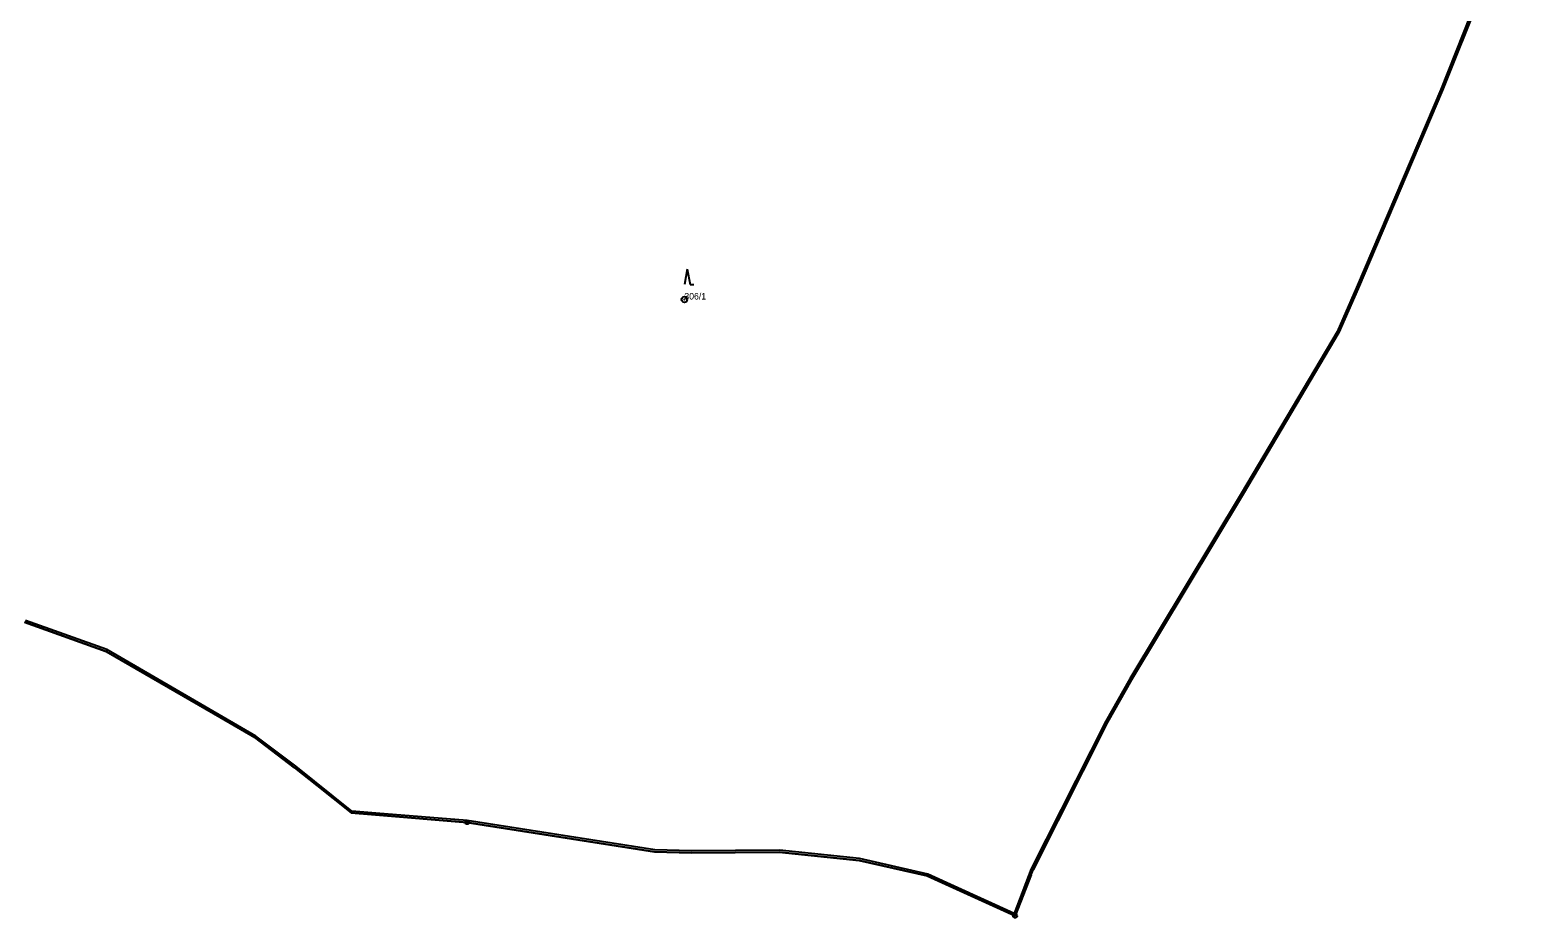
# Model space of a CAD drawing. Extents: x -652854 to -650068, y -1097661 to -1095417.
# Drawn here: x -651296.9 to -650902.1, y -1097656 to -1097423.6 of the extents above; entities that cross this region are included whole.
import ezdxf

# ---------------------------------------------------------------- set-up
doc = ezdxf.new("R2010")
doc.units = 0
for name, color, linetype in [('Definiční body parcel', 7, 'Continuous'), ('Geodetické body', 7, 'Continuous'), ('Hranice kat_ území', 7, 'Continuous'), ('Hranice obcí', 7, 'Continuous'), ('Obvody jako plochy', 7, 'Continuous'), ('Ostatní hranice', 7, 'Continuous'), ('Parcelní čísla', 7, 'Continuous'), ('Značky kultur', 7, 'Continuous')]:
    doc.layers.add(name, color=color, linetype=linetype)

msp = doc.modelspace()

# ---------------------------------------------------------------- linework, layer by layer
at = {"layer": 'Definiční body parcel'}
for radius in [0.75, 0.0327]:
    msp.add_circle((-651125.57, -1097494.1), radius, dxfattribs=at)
at = {"layer": 'Geodetické body'}
for centre, radius in [((-651182.46, -1097630.99), 0.5), ((-651182.46, -1097630.99), 0.5), ((-651182.46, -1097630.99), 0.001), ((-651182.46, -1097630.99), 0.001), ((-651038.97, -1097655.48), 0.5), ((-651038.97, -1097655.48), 0.5), ((-651038.97, -1097655.48), 0.001), ((-651038.97, -1097655.48), 0.001)]:
    msp.add_circle(centre, radius, dxfattribs=at)
at = {"layer": 'Hranice kat_ území'}
for p, q in [((-650902.09, -1097376.6), (-650927.04, -1097439.3)), ((-650927.04, -1097439.3), (-650949.11, -1097491.17)), ((-650949.11, -1097491.17), (-650954.16, -1097502.76)), ((-650954.16, -1097502.76), (-650979.29, -1097545.04)), ((-650979.29, -1097545.04), (-651008.51, -1097593.66)), ((-651008.51, -1097593.66), (-651014.75, -1097604.76)), ((-651014.75, -1097604.76), (-651034.28, -1097643.41)), ((-651034.8, -1097644.75), (-651038.97, -1097655.48)), ((-651034.8, -1097644.75), (-651034.28, -1097643.41))]:
    msp.add_line(p, q, dxfattribs=at)
at = {"layer": 'Hranice obcí'}
for p, q in [((-651277, -1097586.21), (-651298.31, -1097578.57)), ((-651277, -1097586.21), (-651248.88, -1097602.52)), ((-651248.88, -1097602.52), (-651238.07, -1097608.78)), ((-651227.64, -1097616.67), (-651238.07, -1097608.78)), ((-651227.64, -1097616.67), (-651221.8, -1097621.33)), ((-651221.8, -1097621.33), (-651212.79, -1097628.53)), ((-651206.45, -1097629.04), (-651212.79, -1097628.53)), ((-651182.46, -1097630.99), (-651206.45, -1097629.04)), ((-651133.37, -1097638.66), (-651182.46, -1097630.99)), ((-651123.73, -1097638.92), (-651133.37, -1097638.66)), ((-651100.72, -1097638.78), (-651123.73, -1097638.92)), ((-651079.84, -1097640.95), (-651100.72, -1097638.78)), ((-651062.03, -1097645.01), (-651079.84, -1097640.95)), ((-651038.97, -1097655.48), (-651062.03, -1097645.01))]:
    msp.add_line(p, q, dxfattribs=at)
at = {"layer": 'Obvody jako plochy'}
msp.add_lwpolyline([(-651298.31, -1097578.57), (-651277, -1097586.21), (-651248.88, -1097602.52), (-651238.07, -1097608.78), (-651227.64, -1097616.67), (-651221.8, -1097621.33), (-651212.79, -1097628.53), (-651206.45, -1097629.04), (-651182.46, -1097630.99), (-651133.37, -1097638.66), (-651123.73, -1097638.92), (-651100.72, -1097638.78), (-651079.84, -1097640.95), (-651062.03, -1097645.01), (-651038.97, -1097655.48), (-651034.8, -1097644.75), (-651034.28, -1097643.41), (-651014.75, -1097604.76), (-651008.51, -1097593.66), (-650979.29, -1097545.04), (-650954.16, -1097502.76), (-650949.11, -1097491.17), (-650927.04, -1097439.3), (-650902.09, -1097376.6)], dxfattribs=at)
at = {"layer": 'Ostatní hranice'}
for p, q in [((-650902.43, -1097376.09), (-650927.53, -1097439.13)), ((-650927.53, -1097439.13), (-650949.58, -1097490.98)), ((-650949.58, -1097490.98), (-650954.62, -1097502.53)), ((-650954.62, -1097502.53), (-650979.73, -1097544.79)), ((-650979.73, -1097544.79), (-651008.96, -1097593.42)), ((-651276.79, -1097585.75), (-651298.12, -1097578.1)), ((-651237.76, -1097608.38), (-651276.79, -1097585.75)), ((-651008.96, -1097593.42), (-651015.2, -1097604.52)), ((-651015.2, -1097604.52), (-651034.74, -1097643.19)), ((-651227.33, -1097616.28), (-651237.76, -1097608.38)), ((-651212.62, -1097628.05), (-651227.33, -1097616.28)), ((-651206.37, -1097628.54), (-651212.62, -1097628.05)), ((-651182.4, -1097630.48), (-651206.37, -1097628.54)), ((-651133.34, -1097638.15), (-651182.4, -1097630.48)), ((-651123.7, -1097638.41), (-651133.34, -1097638.15)), ((-651100.68, -1097638.27), (-651123.7, -1097638.41)), ((-651079.74, -1097640.45), (-651100.68, -1097638.27)), ((-651061.86, -1097644.53), (-651079.74, -1097640.45)), ((-651039.25, -1097654.82), (-651061.86, -1097644.53)), ((-651034.74, -1097643.19), (-651039.25, -1097654.82))]:
    msp.add_line(p, q, dxfattribs=at)
at = {"layer": 'Značky kultur'}
for p, q in [((-651124.802, -1097486.159), (-651125.535, -1097490.159)), ((-651124.802, -1097486.159), (-651124.069, -1097490.159)), ((-651124.069, -1097490.159), (-651123.069, -1097490.159))]:
    msp.add_line(p, q, dxfattribs=at)

# ---------------------------------------------------------------- texts
at = {"layer": 'Parcelní čísla'}
msp.add_text('306/1', height=1.7, dxfattribs=at).set_placement((-651125.57, -1097494.1))

doc.saveas('drawing.dxf')
